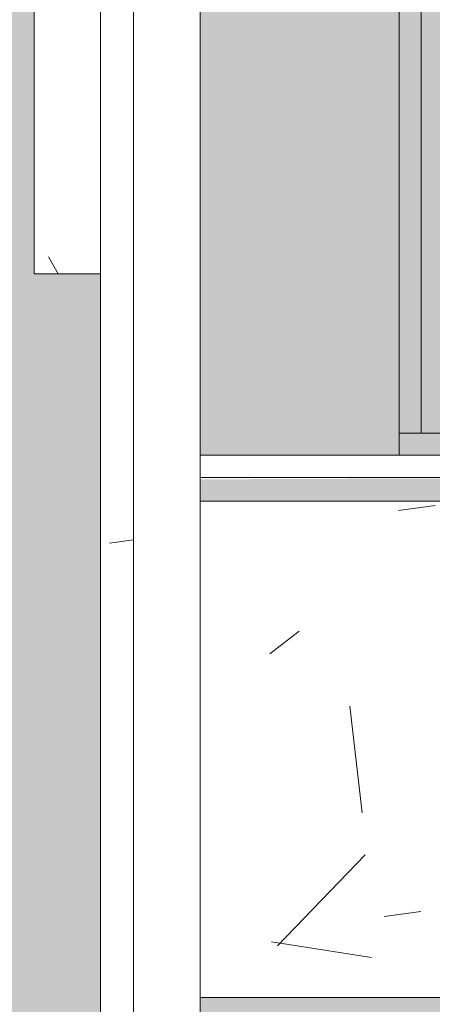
# Model space of a CAD drawing. Header units: millimetres. Extents: x 5980700 to 6194397, y -12939 to 2351883.
# Tile 256 of 587: x 6075602 to 6075788, y -1951 to -1506. Entities that reach past the tile are written whole.
import ezdxf

# ---------------------------------------------------------------- set-up
doc = ezdxf.new("R2010")
doc.units = ezdxf.units.MM
for name, color, linetype, lineweight in [('A-FLOR-PATT', 8, 'Continuous', 18), ('A-GLAZ', 151, 'Continuous', 9), ('A-GLAZ-SILL', 1, 'Continuous', 9), ('A-WALL', 113, 'Continuous', 18), ('A-WALL-PATT', 111, 'Continuous', 25), ('S-COLS', 52, 'Continuous', 9)]:
    doc.layers.add(name, color=color, linetype=linetype, lineweight=lineweight)
pattern_1 = [(49.99999999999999, (0, 0), (728.73650110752, -63.75582262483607), [76.2, -838.2]), (355, (0, 0), (-140.9716152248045, 764.2276025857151), [60.96, -670.56]), (100.451, (60.728, -5.313), (587.770006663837, 700.4667512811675), [64.76, -712.36]), (46.184, (0, 203.2), (1084.316239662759, -168.1709612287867), [114.3, -1257.3]), (96.636, (90.36, 189.186), (949.6099128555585, 989.7098464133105), [97.14, -1068.54]), (351.184, (0, 203.2), (949.620552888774, 989.7011531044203), [91.44, -1005.84]), (21, (101.6, 152.4), (606.4578690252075, -409.0605652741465), [76.2, -838.2]), (326, (101.6, 152.4), (247.208340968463, 736.752917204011), [60.96, -670.56]), (71.45100000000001, (152.138, 118.312), (853.6682507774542, 327.6854711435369), [64.76, -712.36]), (37.50000000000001, (0, 0), (12.35469342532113, 338.2201185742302), [33.528, -628.904, 33.528, -647.192, -673.1]), (37.50000000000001, (0, 0), (12.35469342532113, 338.2201185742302), [-1343.152, 33.528, -639.572]), (7.499999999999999, (0, 0), (267.2788744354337, 400.7221270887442), [33.528, -354.584, 33.528, -613.664, -256.54]), (7.499999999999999, (0, 0), (267.2788744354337, 400.7221270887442), [-1035.304, 33.528, -223.012]), (327.5, (-226.568, 0), (542.363331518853, -22.91534459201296), [33.528, -220.472, 33.528, -758.952, -1051.56]), (327.5, (-226.568, 0), (542.363331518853, -22.91534459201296), [-1046.48, 33.528, -1018.032]), (317.5, (-328.168, 0), (592.5169587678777, 101.7071067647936), [33.528, -296.672, 33.528, -492.76, -746.76]), (317.5, (-328.168, 0), (592.5169587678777, 101.7071067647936), [-856.488, 33.528, -713.232])]

# ---------------------------------------------------------------- blocks, each defined once
blk = doc.blocks.new('FP_131-PLANTA DE CAIMENTO DE PISOS - 1 PAV_')
at = {"layer": 'A-GLAZ-SILL', "color": 90, "lineweight": 5}
blk.add_line((-1246.249211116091, 107.4999999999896), (-1374.999999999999, 107.4999999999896), dxfattribs=at)
blk = doc.blocks.new('CC_PEITORIL - PEITORIL-V130-PLANTA DE CAIMENTO DE PISOS - 1 PAV_')
at = {"layer": 'A-GLAZ-SILL', "lineweight": 5}
h = blk.add_hatch(dxfattribs=at)
h.set_pattern_fill('FP_84', color=256, style=0, pattern_type=2)
h.set_pattern_definition([(270, (245.842, -16549.116), (101.6, -406.4), [33.528, -271.272, 33.528, -271.272, -1625.6]), (270, (245.842, -16549.116), (101.6, -406.4), [-609.6, 33.528, -576.072, 33.528, -271.272, -711.2]), (270, (245.842, -16549.116), (101.6, -406.4), [-1524, 33.528, -169.672, 33.528, -474.472]), (29.99999999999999, (296.642, -16701.516), (301.1527240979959, 291.1881810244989), [33.528, -271.272, 33.528, -271.272, -1625.6]), (29.99999999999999, (296.642, -16701.516), (301.1527240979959, 291.1881810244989), [-609.6, 33.528, -576.072, 33.528, -271.272, -711.2]), (29.99999999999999, (296.642, -16701.516), (301.1527240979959, 291.1881810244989), [-1524, 33.528, -169.672, 33.528, -474.472]), (150, (499.842, -16752.316), (-402.7527240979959, 115.211818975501), [33.528, -271.272, 33.528, -271.272, -1625.6]), (150, (499.842, -16752.316), (-402.7527240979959, 115.211818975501), [-609.6, 33.528, -576.072, 33.528, -271.272, -711.2]), (150, (499.842, -16752.316), (-402.7527240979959, 115.211818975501), [-1524, 33.528, -169.672, 33.528, -474.472])])
h.paths.add_polyline_path([(-1374.999999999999, 100.9916647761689), (-1374.999999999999, 77.50636918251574), (-1246.249211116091, 78.39441422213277), (-1246.249211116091, 100.9916647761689), (-1349.999999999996, 100.9916647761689)])
h.paths.add_polyline_path([(1303.750788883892, 100.3774399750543), (1303.750788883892, 77.50636918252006), (1374.999999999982, 77.50636918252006), (1374.999999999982, 100.9916647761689), (1303.750788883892, 100.9916647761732)])
h = blk.add_hatch(dxfattribs=at)
h.set_pattern_fill('FP_85', color=256, style=0, pattern_type=2)
h.set_pattern_definition([(126.87, (1833.342, -17184.116), (3175.008507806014, -4762.494328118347), [793.75, -7143.75]), (116.565, (1357.092, -18136.616), (-1587.499067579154, 1587.501456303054), [1774.879, -1774.879]), (108.435, (563.342, -18136.616), (-1587.502903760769, 3174.997452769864), [1004.024, -4016.092])])
h.paths.add_polyline_path([(-1374.999999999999, 100.9916647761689), (-1374.999999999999, 77.50636918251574), (-1246.249211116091, 78.39441422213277), (-1246.249211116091, 100.9916647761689), (-1349.999999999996, 100.9916647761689)])
h.paths.add_polyline_path([(1303.750788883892, 100.3774399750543), (1303.750788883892, 77.50636918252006), (1374.999999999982, 77.50636918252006), (1374.999999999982, 100.9916647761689), (1303.750788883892, 100.9916647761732)])
at = {"layer": 'A-GLAZ-SILL', "color": 90, "lineweight": 5}
for q in [(-1375.000000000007, 107.4999999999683), (-1375.000000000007, 77.50636918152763)]:
    blk.add_line((-1375.000000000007, 100.9916647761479), q, dxfattribs=at)
at = {"layer": 'A-GLAZ', "color": 90, "lineweight": 5}
blk.add_blockref('FP_131-PLANTA DE CAIMENTO DE PISOS - 1 PAV_', (0, 0), dxfattribs=at)
blk = doc.blocks.new('_ARQPWR_Pilar perfil I - _TP01-4283042-PLANTA DE CAIMENTO DE PISOS - 1 PAV_')
at = {"layer": 'S-COLS', "lineweight": 5}
blk.add_hatch(color=256, dxfattribs=at).paths.add_polyline_path([(107.5018174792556, -122.999999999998), (127.9999999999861, -122.999999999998), (127.9999999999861, -112.2999999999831), (16.05000000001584, -112.2999999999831), (8.483957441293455, -109.1660425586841), (5.34999999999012, -101.5999999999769), (5.34999999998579, 101.6000000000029), (8.483957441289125, 109.1660425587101), (16.04999999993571, 112.3000000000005), (127.9999999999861, 112.3000000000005), (127.9999999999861, 123.0000000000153), (-128.0000000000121, 122.1136975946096), (-128.0000000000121, 112.3000000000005), (-16.05000000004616, 112.3000000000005), (-8.483957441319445, 109.1660425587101), (-5.350000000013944, 101.6000000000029), (-5.898568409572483, -102.9243612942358), (-9.99818252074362, -109.7932551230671), (-16.05000000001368, -112.2999999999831), (-128.0000000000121, -112.3567314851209), (-127.9963650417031, -122.999999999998), (106.4302653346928, -122.999999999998)])
at = {"layer": 'S-COLS', "color": 90, "lineweight": 5}
for p, q in [((127.9999999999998, 123.0000000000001), (-128.0000000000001, 123.0000000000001)), ((-128.0000000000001, 123.0000000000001), (-128.0000000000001, 112.3000000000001)), ((127.9999999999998, 112.3000000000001), (127.9999999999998, 123.0000000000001)), ((-128.0000000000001, 112.3000000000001), (-16.05000000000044, 112.3000000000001)), ((16.04999999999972, 112.3000000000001), (127.9999999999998, 112.3000000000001)), ((-5.350000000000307, 101.6000000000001), (-5.350000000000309, -101.5999999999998)), ((5.349999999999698, -101.6), (5.349999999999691, 101.6)), ((-16.05000000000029, -112.3), (-128.0000000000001, -112.3)), ((-128.0000000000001, -112.3), (-128.0000000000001, -123)), ((127.9999999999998, -112.3), (16.04999999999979, -112.3)), ((127.9999999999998, -123), (127.9999999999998, -112.3)), ((-128.0000000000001, -123), (127.9999999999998, -123))]:
    blk.add_line(p, q, dxfattribs=at)
for centre, radius, start, end in [((-16.05000000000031, 101.6000000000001), 10.70000000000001, 3.307776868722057e-13, 90.00000000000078), ((16.04999999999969, 101.6000000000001), 10.69999999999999, 90.00000000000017, 180.0000000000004), ((-16.05000000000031, -101.6), 10.7, 270, 7.887775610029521e-13), ((16.04999999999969, -101.6), 10.70000000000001, 180.0000000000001, 270.0000000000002)]:
    blk.add_arc(centre, radius, start, end, dxfattribs=at)
blk = doc.blocks.new('FX-PNC-PILAR-TP3 - FX-PNC-PILAR-TP01-4319920-PLANTA DE CAIMENTO DE PISOS - 1 PAV_')
at = {"layer": 'A-WALL-PATT', "lineweight": 5}
h = blk.add_hatch(dxfattribs=at)
h.set_pattern_fill('FP_108', color=135, style=0, pattern_type=2)
h.set_pattern_definition([(49.99999999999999, (2e-05, -3e-05), (364.3679291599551, -31.87829433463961), [38.1, -419.1]), (355, (2e-05, -3e-05), (-70.48585119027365, 382.1133031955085), [30.48, -335.28]), (100.451, (30.364, -2.657), (293.8850033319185, 350.2333756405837), [32.38, -356.18]), (46.184, (2e-05, 101.6), (542.1584806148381, -84.08582678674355), [57.15, -628.65]), (96.636, (45.18, 94.59299999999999), (474.8048986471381, 494.8554198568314), [48.57, -534.27]), (351.184, (2e-05, 101.6), (474.8101998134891, 494.8500824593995), [45.72, -502.92]), (21, (50.8, 76.2), (303.2284677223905, -204.530461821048), [38.1, -419.1]), (326, (50.8, 76.2), (123.6038908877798, 368.3760440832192), [30.48, -335.28]), (71.45100000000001, (76.069, 59.15600000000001), (426.8341253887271, 163.8427355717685), [32.38, -356.18]), (37.50000000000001, (2e-05, -3e-05), (6.176645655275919, 169.1101515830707), [16.764, -314.452, 16.764, -323.596, -336.55]), (37.50000000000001, (2e-05, -3e-05), (6.176645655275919, 169.1101515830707), [-671.576, 16.764, -319.786]), (7.499999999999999, (2e-05, -3e-05), (133.63887623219, 200.3614940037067), [16.764, -177.292, 16.764, -306.832, -128.27]), (7.499999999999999, (2e-05, -3e-05), (133.63887623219, 200.3614940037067), [-517.6519999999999, 16.764, -111.506]), (327.5, (-113.284, -3e-05), (271.1818188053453, -11.45836264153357), [16.764, -110.236, 16.764, -379.476, -525.78]), (327.5, (-113.284, -3e-05), (271.1818188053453, -11.45836264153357), [-523.24, 16.764, -509.016]), (317.5, (-164.084, -3e-05), (296.2585102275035, 50.85284694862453), [16.764, -148.336, 16.764, -246.38, -373.38]), (317.5, (-164.084, -3e-05), (296.2585102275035, 50.85284694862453), [-428.244, 16.764, -356.616])])
h.paths.add_polyline_path([(-16471.61587018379, -1968.841821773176), (-16315.61664668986, -1968.841821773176), (-16315.61664668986, -1702.841821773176), (-16581.61301173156, -1702.914335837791), (-16581.61301173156, -1712.841821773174), (-16325.61664668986, -1712.841821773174), (-16325.61664668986, -1723.541821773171), (-16437.5666466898, -1723.541821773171), (-16445.13268924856, -1726.675779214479), (-16448.26664668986, -1734.241821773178), (-16448.26664668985, -1937.441821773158), (-16445.13268924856, -1945.007864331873), (-16437.56664668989, -1948.141821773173), (-16325.61664668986, -1948.141821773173), (-16325.61664668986, -1958.841821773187), (-16581.61301173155, -1958.84182177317), (-16581.60438777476, -1968.841821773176), (-16471.62223936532, -1968.841821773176)])
h.paths.add_polyline_path([(-16581.61301173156, -1948.141821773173), (-16469.66044142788, -1948.139251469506), (-16462.10060413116, -1945.007864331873), (-16458.96664668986, -1937.438202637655), (-16459.61571052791, -1732.674843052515), (-16462.10060413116, -1726.675779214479), (-16471.62223936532, -1723.541821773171), (-16581.61301173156, -1723.541821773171), (-16581.61301173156, -1937.441821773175)])
at = {"layer": 'A-WALL', "color": 250, "lineweight": 5}
for p, q in [((-16491.62223936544, -1702.841821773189), (-16581.61301173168, -1702.84182177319)), ((-16581.61301173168, -1702.84182177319), (-16581.61301173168, -1712.841821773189)), ((-16481.62223936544, -1702.841821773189), (-16491.62223936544, -1702.841821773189)), ((-16471.62223936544, -1702.841821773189), (-16481.62223936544, -1702.841821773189)), ((-16581.61301173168, -1723.541821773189), (-16581.61301173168, -1815.325711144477)), ((-16581.61301173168, -1815.325711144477), (-16581.61301173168, -1948.14182177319))]:
    blk.add_line(p, q, dxfattribs=at)
blk = doc.blocks.new('BE-PMSa-MOD-ARQ-CONEXAODOFUTURO-EX-000-R_rvt-2-PLANTA DE CAIMENTO DE PISOS - 1 PAV_')
at = {"layer": 'A-FLOR-PATT', "lineweight": 5}
h = blk.add_hatch(dxfattribs=at)
h.set_pattern_fill('FP_2', color=135, style=0, pattern_type=2)
h.set_pattern_definition([(0, (0, 0), (812.8, 203.2), [33.528, -576.072, 33.528, -576.072, -3251.2]), (0, (0, 0), (812.8, 203.2), [-1219.2, 33.528, -1185.672, 33.528, -576.072, -1422.4]), (0, (0, 0), (812.8, 203.2), [-3048, 33.528, -372.872, 33.528, -982.472]), (120, (304.8, 101.6), (-582.3763620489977, 602.3054481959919), [33.52799999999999, -576.0719999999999, 33.52799999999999, -576.0719999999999, -3251.199999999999]), (120, (304.8, 101.6), (-582.3763620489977, 602.3054481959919), [-1219.2, 33.52799999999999, -1185.672, 33.52799999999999, -576.0719999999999, -1422.4]), (120, (304.8, 101.6), (-582.3763620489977, 602.3054481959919), [-3048, 33.52799999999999, -372.8719999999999, 33.52799999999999, -982.4719999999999]), (240, (406.4, 508), (-230.4236379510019, -805.5054481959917), [33.528, -576.072, 33.528, -576.072, -3251.2]), (240, (406.4, 508), (-230.4236379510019, -805.5054481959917), [-1219.2, 33.528, -1185.672, 33.528, -576.072, -1422.4]), (240, (406.4, 508), (-230.4236379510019, -805.5054481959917), [-3048, 33.528, -372.872, 33.528, -982.472])])
h.paths.add_polyline_path([(-15966.85299915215, 4711.136803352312), (-15966.79158577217, 4712.906868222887), (-15965.57572207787, 4712.3617231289)])
h.paths.add_polyline_path([(3731.201831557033, -10125.84100563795), (14705.38782324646, -10125.84100563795), (14705.38782324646, -9779.8857164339), (14699.38782324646, -9779.8857164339), (14699.38782324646, -9763.237570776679), (14681.68558745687, -9763.757413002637), (14670.96395493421, -9768.482704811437), (14665.88782324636, -9782.570563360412), (14665.88782324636, -9856.278958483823), (14670.73620676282, -9865.068167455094), (14677.45883342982, -9868.493127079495), (14678.38782324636, -9869.242380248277), (14678.38782324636, -9881.040871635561), (14674.14369136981, -9882.10035906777), (14663.09686027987, -9878.012306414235), (14654.32815878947, -9868.57707781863), (14652.0250349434, -9859.981702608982), (14651.89263271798, -9855.737570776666), (14650.88782324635, -9855.737570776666), (14651.89263271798, -9780.737570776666), (14653.73085252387, -9770.127241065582), (14656.87805812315, -9762.851510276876), (14667.13782324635, -9752.591745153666), (14683.38782324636, -9748.237570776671), (14699.38782324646, -9748.237570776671), (14699.38782324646, -9731.58942511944), (14705.38782324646, -9731.58942511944), (14705.38782324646, -9705.737570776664), (14755.38782324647, -9705.737570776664), (14755.38782324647, -9754.737570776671), (14795.38782324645, -9754.737570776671), (14796.02424042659, -9756.737570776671), (14812.38782324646, -9756.737570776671), (14811.36426821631, -9815.737570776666), (14810.34779546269, -9815.737570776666), (14811.47778338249, -9818.1719714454), (14811.43015556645, -9819.291362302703), (14811.44856252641, -9820.918341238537), (14827.38782324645, -9827.197475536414), (14827.38782324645, -10125.84100563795), (21231.38515489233, -10125.84100563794), (21231.38515489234, 5919.158994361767), (12003.88515489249, 5918.472013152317), (12003.8851548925, 5447.158205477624), (12268.88333741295, 5447.158205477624), (12268.88333741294, 4674.158994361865), (15653.88333741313, 4674.158994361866), (15653.88333741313, 5447.158205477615), (15923.88333741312, 5447.158205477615), (15923.88333741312, 4674.158994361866), (19560.40988707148, 4674.158994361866), (19559.83290347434, 4677.196584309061), (19558.62046790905, 4677.180784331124), (19558.93691090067, 4681.184361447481), (19560.40988707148, 4681.202554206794), (19559.83416624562, 4682.57353656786), (19558.03876213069, 4682.57353656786), (19558.93691090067, 4695.251249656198), (19588.00988707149, 4695.197383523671), (19586.88286324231, 4682.548897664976), (19585.40988707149, 4682.548897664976), (19585.98560789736, 4681.195050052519), (19587.19930623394, 4681.15368493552), (19586.88286324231, 4677.184908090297), (19585.41064974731, 4677.065937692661), (19585.98560789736, 4674.158994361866), (19999.38682609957, 4674.158994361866), (19999.38682609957, 5447.158205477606), (20269.38682609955, 5447.158205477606), (20269.38682609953, 4280.731645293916), (20299.38682609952, 4280.731645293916), (20298.51487451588, 1530.731645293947), (20269.38682609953, 1530.731645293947), (20269.38682609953, 1143.558994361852), (20299.38682609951, 1143.558994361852), (20298.51487451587, -1606.441005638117), (20269.38682609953, -1606.441005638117), (20269.38682609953, -2040.191005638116), (20299.38682609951, -2040.191005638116), (20298.51487451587, -4790.191005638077), (20269.38682609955, -4790.191005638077), (20269.38682609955, -5273.941005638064), (20299.38682609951, -5273.941005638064), (20298.51487451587, -8023.941005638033), (20269.38682609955, -8023.941005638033), (20269.38682609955, -9308.841005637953), (19999.38682609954, -9308.841005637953), (19999.38682609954, -8513.84179452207), (19913.3833374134, -8513.84179452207), (19913.3833374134, -8347.825683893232), (19635.38599049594, -8347.979428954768), (19635.38599049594, -8377.825683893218), (16285.38599049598, -8376.953732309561), (16285.38599049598, -8347.825683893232), (15971.88333741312, -8347.979428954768), (15971.88333741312, -8513.841794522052), (15921.38515489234, -8513.841794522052), (15921.38515489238, -9312.594001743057), (15651.38515489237, -9312.594001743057), (15651.38515489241, -8513.841794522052), (15603.38515489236, -8513.841794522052), (15603.38515489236, -8377.825683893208), (12316.88333741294, -8377.825683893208), (12316.88333741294, -8513.841794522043), (12293.88333741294, -8513.841794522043), (12293.88333741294, -9312.594001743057), (11998.88333741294, -9312.594001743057), (11998.88333741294, -8513.841794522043), (11950.88333741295, -8513.841794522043), (11950.88333741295, -8347.825683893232), (11867.63333741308, -8347.979428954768), (11867.63333741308, -8377.82568389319), (8517.633337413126, -8376.953732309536), (8517.633337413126, -8347.825683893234), (8434.383337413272, -8347.97942895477), (8434.383337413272, -8513.841794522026), (8386.383337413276, -8513.841794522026), (8386.383337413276, -9312.594001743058), (8116.383337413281, -9312.594001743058), (8116.383337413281, -9125.841005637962), (2121.38333741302, -9125.841005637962), (2121.38333741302, -9312.594001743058), (1851.383337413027, -9312.594001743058), (1851.383337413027, -9125.841005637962), (-4143.616662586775, -9125.841005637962), (-4143.616662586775, -9312.594001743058), (-4413.616662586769, -9312.594001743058), (-4413.616662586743, -8513.841794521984), (-4461.61666258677, -8513.841794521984), (-4461.61666258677, -8347.825683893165), (-4547.366662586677, -8347.97942895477), (-4547.366662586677, -8377.82568389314), (-7897.366662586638, -8376.953732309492), (-7897.366662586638, -8347.825683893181), (-7983.116662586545, -8347.97942895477), (-7983.116662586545, -8513.841794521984), (-8031.114845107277, -8513.841794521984), (-8031.11484510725, -9308.841005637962), (-8301.11484510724, -9308.841005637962), (-8301.114845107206, -8513.841794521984), (-8349.116662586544, -8513.841794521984), (-8349.116662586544, -8347.825683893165), (-8354.864845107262, -8347.97942895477), (-8354.864845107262, -8377.825683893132), (-11704.86484510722, -8376.953732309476), (-11705.67059857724, -8347.825683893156), (-11710.61666258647, -8347.97942895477), (-11710.61666258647, -8513.841794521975), (-11758.61484510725, -8513.841794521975), (-11758.61484510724, -9308.841005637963), (-12028.61484510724, -9308.841005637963), (-12028.61484510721, -8513.841794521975), (-12076.61666258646, -8513.841794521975), (-12076.61666258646, -8347.82568389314), (-12498.61666258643, -8347.97942895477), (-12498.61666258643, -8377.825683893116), (-15848.61666258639, -8376.953732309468), (-15848.61666258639, -8347.82568389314), (-16270.61666258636, -8347.97942895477), (-16270.61666258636, -8513.841794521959), (-16356.61588608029, -8513.841794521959), (-16356.61588608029, -9308.841005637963), (-16626.61588608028, -9308.841005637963), (-16626.62225526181, -7987.079408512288), (-16656.61588608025, -7987.079408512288), (-16655.7439344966, -5237.07940851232), (-16626.62225526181, -5237.07940851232), (-16626.62225526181, -4803.34100563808), (-16656.61588608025, -4803.34100563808), (-16655.7439344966, -2053.341005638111), (-16626.62225526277, -2053.341005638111), (-16626.62225526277, -1620.841794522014), (-16656.61588608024, -1620.841794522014), (-16655.74393449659, 1129.158205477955), (-16626.62225526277, 1129.158205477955), (-16626.62225526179, 1534.1582054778), (-16656.61588608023, 1534.1582054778), (-16655.75030367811, 4291.658994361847), (-16626.62225526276, 4291.658994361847), (-16626.61588608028, 5479.158994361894), (-16356.61588608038, 5479.158994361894), (-16356.61588608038, 4674.158994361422), (-15971.4658517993, 4674.158994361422), (-15969.32193463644, 4707.054996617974), (-15967.78963012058, 4710.307043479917), (-15962.27373900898, 4714.058684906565), (-15960.94760521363, 4714.652107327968), (-15959.84645306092, 4714.71907505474), (-15959.84645306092, 4715.8252811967), (-15957.766248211, 4715.335026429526), (-15956.67909179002, 4714.508980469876), (-15954.53101014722, 4715.146843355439), (-15948.69801778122, 4712.361723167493), (-15947.69218614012, 4710.313634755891), (-15946.34526303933, 4708.984911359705), (-15944.33196142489, 4698.966261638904), (-15943.76299404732, 4697.905132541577), (-15944.00738434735, 4674.158994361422), (-12028.61666258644, 4674.158994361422), (-12028.6166625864, 5447.158205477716), (-11733.61666258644, 5446.941285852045), (-11733.61666258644, 4674.158994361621), (-8301.114845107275, 4674.158994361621), (-8301.114845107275, 5447.158205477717), (-8031.114845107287, 5447.158205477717), (-8031.114845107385, 5919.158994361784), (-17588.61484510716, 5919.158994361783), (-17588.61484510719, -10125.84100563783), (1375.719287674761, -10125.84100563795)])
h.paths.add_polyline_path([(14665.67045985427, -9780.737570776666), (14665.63226694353, -9779.779781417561), (14665.63226694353, -9780.737570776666)])
h.paths.add_polyline_path([(-16089.65907882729, -8758.105317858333), (-16115.54098333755, -8754.697900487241), (-16139.6590788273, -8744.707858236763), (-16160.36975694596, -8728.81599597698), (-16176.26161920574, -8708.105317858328), (-16186.2516614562, -8683.987222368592), (-16189.65907882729, -8658.105317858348), (-16186.2516614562, -8632.223413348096), (-16176.26161920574, -8608.105317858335), (-16160.36975694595, -8587.394639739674), (-16139.65907882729, -8571.502777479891), (-16115.54098333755, -8561.512735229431), (-16089.65907882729, -8558.105317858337), (-16063.77717431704, -8561.512735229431), (-16039.65907882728, -8571.5027774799), (-16018.94840070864, -8587.394639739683), (-16003.05653844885, -8608.105317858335), (-15993.06649619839, -8632.22341334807), (-15989.6590788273, -8658.105317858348), (-15993.06649619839, -8683.987222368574), (-16003.05653844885, -8708.105317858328), (-16021.19134126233, -8730.537064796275), (-16039.65907882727, -8744.707858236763), (-16063.77717431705, -8754.697900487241)])
h.paths.add_polyline_path([(19732.71217533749, -8754.66845021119), (19706.83027082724, -8751.260990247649), (19682.71217533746, -8741.270823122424), (19660.00862136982, -8722.781563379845), (19646.10963495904, -8704.667825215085), (19636.1195927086, -8680.549428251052), (19632.71217533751, -8648.66439434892), (19632.71217533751, -8622.782813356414), (19636.1195927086, -8596.9012323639), (19646.10963495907, -8572.783438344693), (19662.00149721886, -8552.073019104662), (19682.71217533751, -8536.181355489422), (19706.83027082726, -8526.191438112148), (19732.7121753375, -8522.784063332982), (19758.59407984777, -8526.191438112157), (19782.71217533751, -8536.181355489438), (19803.42285345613, -8552.073019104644), (19819.31471571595, -8572.783438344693), (19829.30475796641, -8596.901232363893), (19832.7121753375, -8628.390346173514), (19832.7121753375, -8654.667200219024), (19827.88084468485, -8683.987101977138), (19816.67739151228, -8708.104895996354), (19803.42285345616, -8725.378762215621), (19782.71217533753, -8741.270823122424), (19758.59407984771, -8751.260990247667)])
h.paths.add_polyline_path([(15648.38515489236, -8468.841794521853), (15650.88333741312, -8468.841794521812), (15650.88333741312, -8347.825683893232), (15648.38515489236, -8347.979428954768)])
h.paths.add_polyline_path([(19588.84766320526, 4677.140991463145), (19587.19930623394, 4677.180784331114), (19588.17837096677, 4681.15368493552)])
h.paths.add_polyline_path([(19556.97211093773, 4677.140991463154), (19558.32440709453, 4678.382155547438), (19558.03965555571, 4677.166762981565), (19557.10244703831, 4677.144137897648)])
h.paths.add_polyline_path([(19572.90988707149, 4728.142336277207), (19572.90988707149, 4726.742336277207), (19573.4626323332, 4727.745209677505)])
h.paths.add_polyline_path([(19575.73176932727, 4695.639950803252), (19572.5677829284, 4696.432937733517), (19568.91630770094, 4696.431447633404), (19559.3482884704, 4696.333664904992), (19559.34828847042, 4718.022372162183), (19562.4254587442, 4722.467653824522), (19569.27606767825, 4726.263934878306), (19567.2700120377, 4727.14852244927), (19574.67880208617, 4727.830632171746), (19576.14512513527, 4726.470898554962), (19576.81805465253, 4726.227816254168), (19583.58719946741, 4722.319648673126), (19587.49536704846, 4715.550503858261), (19587.49536704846, 4707.734168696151), (19586.28070679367, 4704.092336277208), (19585.91122027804, 4696.34719023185), (19576.14512513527, 4695.960088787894)])
h.paths.add_polyline_path([(-15957.766248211, 4718.652107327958), (-15954.53101014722, 4716.980669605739), (-15955.18379838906, 4716.796714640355)])
h.paths.add_polyline_path([(-15960.34869803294, 4716.796714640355), (-15961.00148627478, 4718.082019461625), (-15959.74034676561, 4717.233792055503), (-15960.09391064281, 4716.979769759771)])
h.paths.add_polyline_path([(19732.71217533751, 4730.240264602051), (19706.83027082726, 4733.647681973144), (19682.7121753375, 4743.637724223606), (19662.00149721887, 4759.529586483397), (19646.10963495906, 4780.240264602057), (19636.1195927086, 4804.358360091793), (19632.71217533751, 4830.240264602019), (19636.1195927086, 4856.122169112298), (19646.10963495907, 4880.24026460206), (19662.00149721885, 4900.950942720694), (19682.7121753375, 4916.842804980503), (19706.83027082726, 4926.832847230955), (19732.71217533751, 4930.240264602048), (19758.59407984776, 4926.832847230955), (19782.71217533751, 4916.842804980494), (19803.42285345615, 4900.950942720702), (19819.31471571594, 4880.24026460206), (19829.30475796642, 4856.122169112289), (19832.7121753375, 4830.240264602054), (19829.30475796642, 4804.358360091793), (19819.31471571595, 4780.24026460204), (19803.42285345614, 4759.529586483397), (19782.71217533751, 4743.637724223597), (19758.59407984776, 4733.647681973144)])
h.paths.add_polyline_path([(-16089.65907882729, 4736.408178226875), (-16115.54098333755, 4739.815595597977), (-16139.65907882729, 4749.80563784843), (-16160.36975694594, 4765.697500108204), (-16176.26161920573, 4786.408178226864), (-16186.2516614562, 4810.526273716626), (-16189.65907882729, 4836.408178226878), (-16186.2516614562, 4862.29008273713), (-16176.26161920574, 4886.408178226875), (-16160.36975694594, 4907.118856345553), (-16139.65907882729, 4923.010718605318), (-16115.54098333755, 4933.000760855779), (-16089.65907882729, 4936.408178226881), (-16063.77717431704, 4933.000760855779), (-16039.65907882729, 4923.01071860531), (-16018.9484007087, 4907.118856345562), (-16003.05653844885, 4886.408178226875), (-15993.06649619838, 4862.29008273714), (-15989.6590788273, 4836.408178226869), (-15993.06649619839, 4810.526273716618), (-16003.05653844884, 4786.408178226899), (-16018.94840070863, 4765.69750010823), (-16039.65907882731, 4749.80563784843), (-16063.77717431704, 4739.815595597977)])
at = {"layer": 'A-WALL', "lineweight": 5}
h = blk.add_hatch(color=9, dxfattribs=at)
h.paths.add_polyline_path([(-16481.62225526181, -1692.84179452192), (-16481.6222552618, -1467.091005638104), (-16491.6222552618, -1467.091005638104), (-16491.61588608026, -1692.841086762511)])
h.paths.add_polyline_path([(-16491.62225526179, 1032.908994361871), (-16481.62225526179, 1032.908994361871), (-16481.62225526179, 1201.158205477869), (-16491.62225526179, 1201.158205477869)])
at = {"layer": 'A-WALL'}
h = blk.add_hatch(color=10, dxfattribs=at)
h.paths.add_polyline_path([(-16481.62225526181, -1692.84179452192), (-16471.62225526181, -1692.84179452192), (-16471.6222552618, -1467.091005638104), (-16481.6222552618, -1467.091005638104), (-16481.6222552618, -1691.730569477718)])
h.paths.add_polyline_path([(-16481.62225526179, 1032.908994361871), (-16471.62225526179, 1032.908994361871), (-16471.62225526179, 1201.158205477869), (-16481.62225526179, 1201.158205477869), (-16481.62225526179, 1041.158205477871)])
blk.add_hatch(color=253, dxfattribs=at).paths.add_polyline_path([(-16321.61588608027, -1702.841794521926), (-16305.61666258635, -1702.841794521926), (-16305.61666258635, -1692.84179452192), (-16491.6222552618, -1692.84179452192), (-16491.61588608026, -1702.841794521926), (-16325.61666258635, -1702.841794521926)])
at = {"layer": 'A-WALL-PATT', "lineweight": 5}
h = blk.add_hatch(dxfattribs=at)
h.set_pattern_fill('FP_9', color=135, style=0, pattern_type=2)
h.set_pattern_definition(pattern_1)
h.paths.add_polyline_path([(-16611.6222552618, -1815.325683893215), (-16611.6222552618, -1467.091005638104), (-16626.62225526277, -1467.091005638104), (-16626.31389923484, -1815.325683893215)])
h.paths.add_polyline_path([(-16626.61588608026, 1032.908994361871), (-16611.62225526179, 1032.908994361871), (-16611.62225526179, 1389.158994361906), (-16626.62225526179, 1389.158994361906), (-16626.62225526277, 1032.908994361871)])
h = blk.add_hatch(color=57, dxfattribs=at)
h.paths.add_polyline_path([(-16578.68483785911, -1702.841794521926), (-16491.6222552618, -1702.841794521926), (-16491.6222552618, -1467.091005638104), (-16581.6222552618, -1467.091005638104), (-16581.61302762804, -1702.841794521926)])
h.paths.add_polyline_path([(-16491.62225526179, 1032.908994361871), (-16491.62225526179, 1211.158205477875), (-16581.62225526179, 1211.158205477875), (-16581.62225526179, 1032.908994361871), (-16531.6222552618, 1032.908994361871)])
h = blk.add_hatch(dxfattribs=at)
h.set_pattern_fill('FP_9', color=135, style=0, pattern_type=2)
h.set_pattern_definition(pattern_1)
h.paths.add_polyline_path([(-16611.6222552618, -5055.325683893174), (-16611.6222552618, -4678.341005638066), (-16626.62225526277, -4678.341005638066), (-16626.61588608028, -5055.325683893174), (-16623.02244780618, -5055.325683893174)])
h.paths.add_polyline_path([(-16626.62225526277, -2178.34100563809), (-16611.6222552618, -2178.34100563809), (-16611.6222552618, -1815.325683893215), (-16626.6222552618, -1815.325683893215), (-16626.62225526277, -2153.341005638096)])
at = {"layer": 'A-WALL', "color": 130, "lineweight": 9}
for p, q in [((-16626.62225526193, -1467.091005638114), (-16626.62225526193, -1815.325683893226)), ((-16626.62225526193, -1815.325683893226), (-16626.62225526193, -2178.341005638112))]:
    blk.add_line(p, q, dxfattribs=at)
at = {"layer": 'A-WALL', "color": 90, "lineweight": 5}
for p, q in [((-16611.62225526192, -1467.091005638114), (-16611.62225526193, -1815.325683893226)), ((-16581.62225526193, -1467.091005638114), (-16581.62225526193, -1702.841794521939)), ((-16491.62225526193, -1467.091005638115), (-16491.62225526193, -1692.841794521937)), ((-16481.62225526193, -1467.091005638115), (-16481.62225526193, -1692.841794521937)), ((-16491.62225526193, -1692.841794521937), (-16481.62225526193, -1692.841794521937)), ((-16491.62225526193, -1702.841794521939), (-16491.62225526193, -1692.841794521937)), ((-16491.62225526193, -1702.841794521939), (-16491.62225526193, -1692.841794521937)), ((-16481.62225526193, -1692.841794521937), (-16471.62225526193, -1692.841794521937)), ((-16611.62225526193, -1815.325683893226), (-16611.62225526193, -2178.341005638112))]:
    blk.add_line(p, q, dxfattribs=at)
at = {"layer": 'A-WALL', "color": 250, "lineweight": 5}
for p, q in [((-16581.61302762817, -1712.841794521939), (-16581.61302762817, -1702.841794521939)), ((-16581.61302762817, -1702.841794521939), (-16491.62225526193, -1702.841794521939)), ((-16581.61302762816, -1815.325683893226), (-16581.61302762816, -1723.541794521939)), ((-16581.61302762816, -1948.141794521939), (-16581.61302762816, -1815.325683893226))]:
    blk.add_line(p, q, dxfattribs=at)
at = {"layer": 'A-GLAZ', "color": 250, "lineweight": 5, "rotation": 89.99999999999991}
blk.add_blockref('CC_PEITORIL - PEITORIL-V130-PLANTA DE CAIMENTO DE PISOS - 1 PAV_', (-16549.1158860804, -245.8417945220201), dxfattribs=at)
at = {"layer": 'A-WALL', "color": 250, "lineweight": 5}
blk.add_blockref('FX-PNC-PILAR-TP3 - FX-PNC-PILAR-TP01-4319920-PLANTA DE CAIMENTO DE PISOS - 1 PAV_', (-1.589655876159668e-05, 2.72512435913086e-05), dxfattribs=at)
at = {"layer": 'S-COLS', "color": 250, "lineweight": 5}
blk.add_blockref('_ARQPWR_Pilar perfil I - _TP01-4283042-PLANTA DE CAIMENTO DE PISOS - 1 PAV_', (-16453.61666258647, -1835.84179452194), dxfattribs=at)

msp = doc.modelspace()

# ---------------------------------------------------------------- block references
at = {"color": 50, "lineweight": 5}
msp.add_blockref('BE-PMSa-MOD-ARQ-CONEXAODOFUTURO-EX-000-R_rvt-2-PLANTA DE CAIMENTO DE PISOS - 1 PAV_', (6092264.959189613, 0), dxfattribs=at)

doc.saveas('drawing.dxf')
